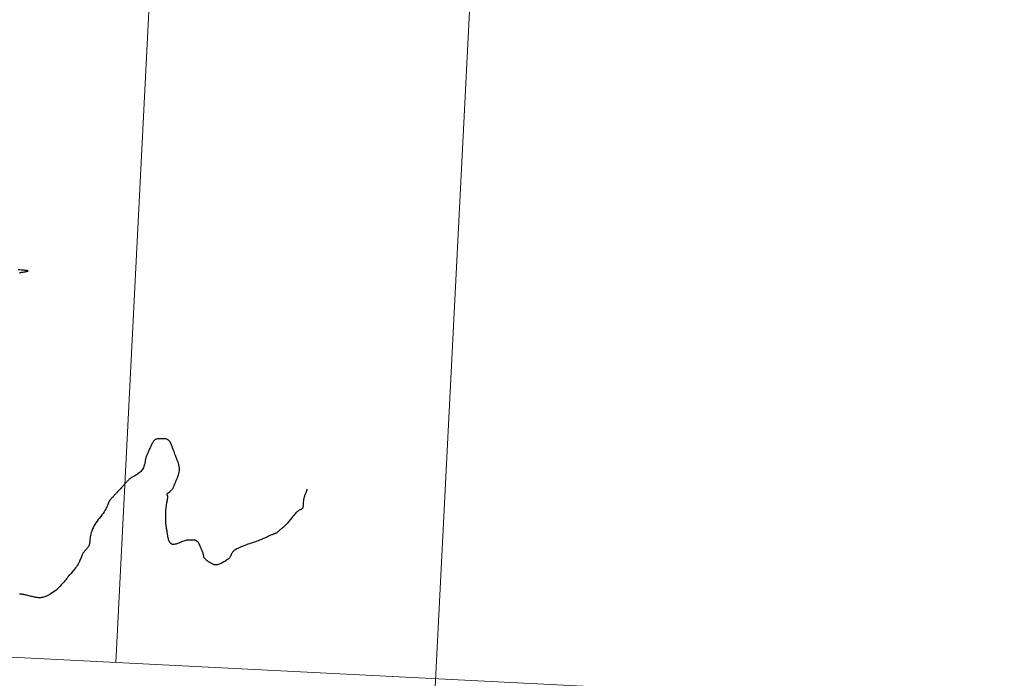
# Model space of a CAD drawing. Header units: millimetres. Extents: x 32690613 to 32693367, y 5343692 to 5344708.
# Tile 637 of 656: x 32692801 to 32692878, y 5344382 to 5344434. Entities that reach past the tile are written whole.
import ezdxf

# ---------------------------------------------------------------- set-up
doc = ezdxf.new("R2010")
doc.units = ezdxf.units.MM
doc.header["$LTSCALE"] = 20
doc.layers.get('0').update_dxf_attribs({"lineweight": 18})
doc.layers.get('Defpoints').update_dxf_attribs({"color": 11, "lineweight": 18})
doc.layers.add('02-DGM_HL_491.50', color=72, linetype='Continuous')
doc.layers.add('02-DGM_HL_492.00', color=82, linetype='Continuous')

# ---------------------------------------------------------------- blocks, each defined once
blk = doc.blocks.new('A$C78070446')
for p, q in [((4470104.683, 5343035.685), (4470092.345, 5342898.166)), ((4470129.583, 5343033.451), (4470100.946, 5342714.261)), ((4469498.77, 5342951.42), (4470248.353, 5342884.169))]:
    blk.add_line(p, q)

msp = doc.modelspace()

# ---------------------------------------------------------------- linework, layer by layer
at = {"layer": '02-DGM_HL_491.50', "elevation": 491.5, "flags": 128}
msp.add_lwpolyline([(32692823.643, 5344396.927), (32692823.643, 5344396.925), (32692823.643, 5344396.921), (32692823.643, 5344396.914), (32692823.642, 5344396.906), (32692823.642, 5344396.897), (32692823.642, 5344396.887), (32692823.641, 5344396.877), (32692823.641, 5344396.867), (32692823.64, 5344396.857), (32692823.639, 5344396.848), (32692823.638, 5344396.837), (32692823.635, 5344396.824), (32692823.63, 5344396.808), (32692823.623, 5344396.788), (32692823.613, 5344396.762), (32692823.6, 5344396.731), (32692823.584, 5344396.692), (32692823.565, 5344396.648), (32692823.544, 5344396.598), (32692823.522, 5344396.543), (32692823.499, 5344396.485), (32692823.477, 5344396.424), (32692823.456, 5344396.362), (32692823.438, 5344396.299), (32692823.421, 5344396.236), (32692823.408, 5344396.173), (32692823.396, 5344396.11), (32692823.387, 5344396.048), (32692823.38, 5344395.987), (32692823.374, 5344395.926), (32692823.37, 5344395.866), (32692823.367, 5344395.808), (32692823.366, 5344395.75), (32692823.364, 5344395.694), (32692823.361, 5344395.641), (32692823.357, 5344395.59), (32692823.349, 5344395.542), (32692823.338, 5344395.498), (32692823.321, 5344395.459), (32692823.299, 5344395.424), (32692823.27, 5344395.394), (32692823.235, 5344395.368), (32692823.195, 5344395.344), (32692823.151, 5344395.321), (32692823.104, 5344395.298), (32692823.054, 5344395.272), (32692823.002, 5344395.242), (32692822.95, 5344395.208), (32692822.898, 5344395.167), (32692822.846, 5344395.119), (32692822.793, 5344395.066), (32692822.74, 5344395.008), (32692822.686, 5344394.946), (32692822.631, 5344394.879), (32692822.574, 5344394.808), (32692822.516, 5344394.734), (32692822.455, 5344394.657), (32692822.393, 5344394.579), (32692822.329, 5344394.5), (32692822.264, 5344394.422), (32692822.199, 5344394.345), (32692822.134, 5344394.269), (32692822.068, 5344394.198), (32692822.003, 5344394.13), (32692821.939, 5344394.068), (32692821.877, 5344394.01), (32692821.816, 5344393.956), (32692821.757, 5344393.907), (32692821.7, 5344393.861), (32692821.646, 5344393.817), (32692821.595, 5344393.776), (32692821.548, 5344393.737), (32692821.504, 5344393.7), (32692821.464, 5344393.664), (32692821.427, 5344393.63), (32692821.392, 5344393.598), (32692821.359, 5344393.569), (32692821.327, 5344393.542), (32692821.296, 5344393.518), (32692821.266, 5344393.498), (32692821.235, 5344393.48), (32692821.204, 5344393.465), (32692821.171, 5344393.452), (32692821.137, 5344393.44), (32692821.102, 5344393.428), (32692821.063, 5344393.415), (32692821.022, 5344393.401), (32692820.978, 5344393.385), (32692820.93, 5344393.366), (32692820.879, 5344393.345), (32692820.824, 5344393.321), (32692820.768, 5344393.296), (32692820.709, 5344393.269), (32692820.649, 5344393.241), (32692820.589, 5344393.212), (32692820.527, 5344393.183), (32692820.466, 5344393.154), (32692820.403, 5344393.124), (32692820.339, 5344393.095), (32692820.271, 5344393.064), (32692820.2, 5344393.033), (32692820.124, 5344393.001), (32692820.042, 5344392.968), (32692819.953, 5344392.934), (32692819.857, 5344392.899), (32692819.754, 5344392.862), (32692819.645, 5344392.823), (32692819.532, 5344392.784), (32692819.414, 5344392.744), (32692819.294, 5344392.702), (32692819.171, 5344392.66), (32692819.048, 5344392.617), (32692818.925, 5344392.573), (32692818.803, 5344392.528), (32692818.684, 5344392.483), (32692818.569, 5344392.438), (32692818.459, 5344392.393), (32692818.355, 5344392.347), (32692818.259, 5344392.302), (32692818.173, 5344392.257), (32692818.096, 5344392.212), (32692818.029, 5344392.168), (32692817.971, 5344392.124), (32692817.921, 5344392.08), (32692817.878, 5344392.037), (32692817.842, 5344391.994), (32692817.812, 5344391.951), (32692817.786, 5344391.908), (32692817.764, 5344391.866), (32692817.746, 5344391.823), (32692817.728, 5344391.781), (32692817.709, 5344391.738), (32692817.689, 5344391.694), (32692817.665, 5344391.65), (32692817.635, 5344391.606), (32692817.599, 5344391.56), (32692817.556, 5344391.514), (32692817.504, 5344391.467), (32692817.447, 5344391.42), (32692817.384, 5344391.374), (32692817.318, 5344391.328), (32692817.248, 5344391.283), (32692817.175, 5344391.239), (32692817.102, 5344391.198), (32692817.029, 5344391.159), (32692816.955, 5344391.122), (32692816.883, 5344391.09), (32692816.811, 5344391.062), (32692816.741, 5344391.039), (32692816.673, 5344391.022), (32692816.606, 5344391.011), (32692816.542, 5344391.008), (32692816.481, 5344391.012), (32692816.422, 5344391.022), (32692816.365, 5344391.039), (32692816.309, 5344391.062), (32692816.253, 5344391.088), (32692816.198, 5344391.118), (32692816.142, 5344391.151), (32692816.085, 5344391.186), (32692816.027, 5344391.222), (32692815.968, 5344391.259), (32692815.91, 5344391.297), (32692815.854, 5344391.337), (32692815.801, 5344391.379), (32692815.752, 5344391.424), (32692815.709, 5344391.47), (32692815.672, 5344391.52), (32692815.642, 5344391.572), (32692815.619, 5344391.627), (32692815.6, 5344391.684), (32692815.585, 5344391.742), (32692815.572, 5344391.802), (32692815.559, 5344391.863), (32692815.545, 5344391.925), (32692815.528, 5344391.987), (32692815.509, 5344392.049), (32692815.486, 5344392.109), (32692815.461, 5344392.169), (32692815.435, 5344392.227), (32692815.408, 5344392.283), (32692815.382, 5344392.335), (32692815.358, 5344392.385), (32692815.336, 5344392.43), (32692815.317, 5344392.471), (32692815.301, 5344392.508), (32692815.286, 5344392.541), (32692815.273, 5344392.573), (32692815.26, 5344392.603), (32692815.247, 5344392.633), (32692815.233, 5344392.662), (32692815.217, 5344392.692), (32692815.199, 5344392.723), (32692815.179, 5344392.755), (32692815.155, 5344392.787), (32692815.128, 5344392.818), (32692815.098, 5344392.847), (32692815.064, 5344392.874), (32692815.026, 5344392.897), (32692814.983, 5344392.916), (32692814.937, 5344392.931), (32692814.886, 5344392.941), (32692814.832, 5344392.948), (32692814.776, 5344392.952), (32692814.717, 5344392.953), (32692814.656, 5344392.953), (32692814.594, 5344392.951), (32692814.532, 5344392.949), (32692814.469, 5344392.946), (32692814.406, 5344392.942), (32692814.34, 5344392.937), (32692814.272, 5344392.928), (32692814.2, 5344392.915), (32692814.123, 5344392.898), (32692814.041, 5344392.874), (32692813.952, 5344392.843), (32692813.856, 5344392.804), (32692813.755, 5344392.761), (32692813.652, 5344392.717), (32692813.547, 5344392.676), (32692813.445, 5344392.641), (32692813.347, 5344392.615), (32692813.255, 5344392.603), (32692813.172, 5344392.607), (32692813.1, 5344392.63), (32692813.039, 5344392.67), (32692812.986, 5344392.724), (32692812.942, 5344392.786), (32692812.906, 5344392.855), (32692812.877, 5344392.926), (32692812.853, 5344392.997), (32692812.834, 5344393.062), (32692812.819, 5344393.12), (32692812.807, 5344393.172), (32692812.798, 5344393.219), (32692812.79, 5344393.263), (32692812.784, 5344393.307), (32692812.777, 5344393.352), (32692812.771, 5344393.4), (32692812.763, 5344393.453), (32692812.753, 5344393.512), (32692812.743, 5344393.576), (32692812.731, 5344393.644), (32692812.718, 5344393.714), (32692812.706, 5344393.785), (32692812.694, 5344393.855), (32692812.683, 5344393.924), (32692812.674, 5344393.988), (32692812.666, 5344394.048), (32692812.659, 5344394.103), (32692812.654, 5344394.154), (32692812.651, 5344394.202), (32692812.648, 5344394.247), (32692812.646, 5344394.29), (32692812.645, 5344394.332), (32692812.645, 5344394.373), (32692812.645, 5344394.413), (32692812.645, 5344394.454), (32692812.645, 5344394.496), (32692812.645, 5344394.54), (32692812.645, 5344394.587), (32692812.645, 5344394.637), (32692812.645, 5344394.692), (32692812.644, 5344394.751), (32692812.643, 5344394.817), (32692812.641, 5344394.888), (32692812.64, 5344394.964), (32692812.64, 5344395.045), (32692812.642, 5344395.131), (32692812.645, 5344395.222), (32692812.651, 5344395.317), (32692812.66, 5344395.416), (32692812.672, 5344395.518), (32692812.686, 5344395.622), (32692812.703, 5344395.725), (32692812.72, 5344395.826), (32692812.737, 5344395.922), (32692812.753, 5344396.011), (32692812.767, 5344396.091), (32692812.779, 5344396.16), (32692812.787, 5344396.217), (32692812.793, 5344396.263), (32692812.795, 5344396.298), (32692812.795, 5344396.327), (32692812.792, 5344396.35), (32692812.788, 5344396.368), (32692812.782, 5344396.385), (32692812.774, 5344396.402), (32692812.766, 5344396.42), (32692812.757, 5344396.44), (32692812.749, 5344396.46), (32692812.742, 5344396.481), (32692812.736, 5344396.501), (32692812.733, 5344396.521), (32692812.734, 5344396.539), (32692812.738, 5344396.556), (32692812.746, 5344396.571), (32692812.759, 5344396.585), (32692812.776, 5344396.598), (32692812.797, 5344396.612), (32692812.822, 5344396.628), (32692812.849, 5344396.646), (32692812.88, 5344396.667), (32692812.914, 5344396.693), (32692812.95, 5344396.723), (32692812.987, 5344396.758), (32692813.026, 5344396.797), (32692813.065, 5344396.839), (32692813.103, 5344396.883), (32692813.139, 5344396.929), (32692813.174, 5344396.977), (32692813.205, 5344397.025), (32692813.233, 5344397.073), (32692813.258, 5344397.122), (32692813.281, 5344397.174), (32692813.304, 5344397.23), (32692813.328, 5344397.29), (32692813.353, 5344397.356), (32692813.382, 5344397.43), (32692813.415, 5344397.513), (32692813.453, 5344397.605), (32692813.495, 5344397.705), (32692813.537, 5344397.812), (32692813.579, 5344397.923), (32692813.618, 5344398.037), (32692813.651, 5344398.152), (32692813.677, 5344398.267), (32692813.694, 5344398.378), (32692813.7, 5344398.486), (32692813.696, 5344398.589), (32692813.684, 5344398.687), (32692813.666, 5344398.779), (32692813.644, 5344398.865), (32692813.619, 5344398.944), (32692813.594, 5344399.017), (32692813.569, 5344399.082), (32692813.547, 5344399.14), (32692813.528, 5344399.192), (32692813.51, 5344399.239), (32692813.494, 5344399.283), (32692813.478, 5344399.324), (32692813.463, 5344399.366), (32692813.447, 5344399.408), (32692813.43, 5344399.452), (32692813.412, 5344399.5), (32692813.392, 5344399.552), (32692813.372, 5344399.606), (32692813.35, 5344399.663), (32692813.328, 5344399.722), (32692813.306, 5344399.782), (32692813.283, 5344399.843), (32692813.259, 5344399.904), (32692813.236, 5344399.966), (32692813.213, 5344400.027), (32692813.19, 5344400.087), (32692813.168, 5344400.146), (32692813.147, 5344400.202), (32692813.126, 5344400.257), (32692813.107, 5344400.308), (32692813.089, 5344400.356), (32692813.072, 5344400.401), (32692813.056, 5344400.442), (32692813.041, 5344400.48), (32692813.025, 5344400.515), (32692813.009, 5344400.549), (32692812.992, 5344400.581), (32692812.973, 5344400.612), (32692812.952, 5344400.643), (32692812.929, 5344400.673), (32692812.903, 5344400.703), (32692812.874, 5344400.731), (32692812.842, 5344400.758), (32692812.807, 5344400.783), (32692812.768, 5344400.806), (32692812.726, 5344400.825), (32692812.681, 5344400.841), (32692812.631, 5344400.853), (32692812.579, 5344400.861), (32692812.523, 5344400.866), (32692812.466, 5344400.869), (32692812.406, 5344400.87), (32692812.345, 5344400.869), (32692812.283, 5344400.867), (32692812.221, 5344400.864), (32692812.159, 5344400.862), (32692812.097, 5344400.858), (32692812.036, 5344400.853), (32692811.977, 5344400.845), (32692811.92, 5344400.832), (32692811.865, 5344400.815), (32692811.814, 5344400.793), (32692811.766, 5344400.763), (32692811.723, 5344400.727), (32692811.683, 5344400.683), (32692811.646, 5344400.634), (32692811.612, 5344400.58), (32692811.58, 5344400.522), (32692811.549, 5344400.462), (32692811.52, 5344400.399), (32692811.491, 5344400.336), (32692811.462, 5344400.272), (32692811.434, 5344400.208), (32692811.405, 5344400.145), (32692811.376, 5344400.081), (32692811.347, 5344400.017), (32692811.318, 5344399.954), (32692811.29, 5344399.89), (32692811.261, 5344399.826), (32692811.232, 5344399.763), (32692811.204, 5344399.7), (32692811.177, 5344399.637), (32692811.151, 5344399.577), (32692811.127, 5344399.518), (32692811.105, 5344399.462), (32692811.086, 5344399.409), (32692811.071, 5344399.36), (32692811.058, 5344399.314), (32692811.049, 5344399.271), (32692811.042, 5344399.229), (32692811.036, 5344399.187), (32692811.029, 5344399.142), (32692811.022, 5344399.094), (32692811.013, 5344399.041), (32692811.002, 5344398.982), (32692810.987, 5344398.915), (32692810.968, 5344398.842), (32692810.944, 5344398.765), (32692810.916, 5344398.685), (32692810.883, 5344398.604), (32692810.844, 5344398.524), (32692810.799, 5344398.447), (32692810.748, 5344398.375), (32692810.69, 5344398.308), (32692810.627, 5344398.247), (32692810.56, 5344398.191), (32692810.491, 5344398.14), (32692810.421, 5344398.094), (32692810.352, 5344398.052), (32692810.285, 5344398.014), (32692810.221, 5344397.979), (32692810.162, 5344397.946), (32692810.108, 5344397.916), (32692810.058, 5344397.888), (32692810.012, 5344397.861), (32692809.969, 5344397.835), (32692809.929, 5344397.809), (32692809.891, 5344397.783), (32692809.854, 5344397.756), (32692809.82, 5344397.728), (32692809.786, 5344397.699), (32692809.754, 5344397.669), (32692809.722, 5344397.638), (32692809.691, 5344397.606), (32692809.66, 5344397.574), (32692809.63, 5344397.542), (32692809.6, 5344397.51), (32692809.57, 5344397.477), (32692809.539, 5344397.444), (32692809.508, 5344397.41), (32692809.475, 5344397.374), (32692809.44, 5344397.337), (32692809.403, 5344397.297), (32692809.363, 5344397.254), (32692809.32, 5344397.207), (32692809.273, 5344397.156), (32692809.224, 5344397.103), (32692809.172, 5344397.047), (32692809.12, 5344396.99), (32692809.068, 5344396.934), (32692809.016, 5344396.878), (32692808.967, 5344396.825), (32692808.92, 5344396.774), (32692808.877, 5344396.727), (32692808.837, 5344396.684), (32692808.8, 5344396.644), (32692808.765, 5344396.607), (32692808.732, 5344396.571), (32692808.7, 5344396.537), (32692808.67, 5344396.504), (32692808.64, 5344396.471), (32692808.61, 5344396.439), (32692808.58, 5344396.406), (32692808.55, 5344396.374), (32692808.52, 5344396.342), (32692808.49, 5344396.309), (32692808.46, 5344396.277), (32692808.43, 5344396.244), (32692808.4, 5344396.212), (32692808.37, 5344396.179), (32692808.34, 5344396.146), (32692808.31, 5344396.11), (32692808.28, 5344396.072), (32692808.25, 5344396.029), (32692808.221, 5344395.982), (32692808.192, 5344395.929), (32692808.163, 5344395.869), (32692808.134, 5344395.801), (32692808.104, 5344395.727), (32692808.071, 5344395.645), (32692808.034, 5344395.556), (32692807.992, 5344395.462), (32692807.942, 5344395.362), (32692807.884, 5344395.257), (32692807.816, 5344395.146), (32692807.737, 5344395.032), (32692807.649, 5344394.914), (32692807.555, 5344394.793), (32692807.458, 5344394.669), (32692807.36, 5344394.543), (32692807.264, 5344394.415), (32692807.173, 5344394.287), (32692807.09, 5344394.159), (32692807.017, 5344394.031), (32692806.953, 5344393.904), (32692806.899, 5344393.779), (32692806.852, 5344393.656), (32692806.814, 5344393.536), (32692806.783, 5344393.42), (32692806.758, 5344393.308), (32692806.738, 5344393.2), (32692806.724, 5344393.098), (32692806.713, 5344393.001), (32692806.704, 5344392.91), (32692806.696, 5344392.823), (32692806.687, 5344392.742), (32692806.675, 5344392.666), (32692806.66, 5344392.595), (32692806.639, 5344392.529), (32692806.613, 5344392.468), (32692806.58, 5344392.411), (32692806.544, 5344392.358), (32692806.504, 5344392.308), (32692806.462, 5344392.261), (32692806.419, 5344392.216), (32692806.376, 5344392.171), (32692806.335, 5344392.128), (32692806.297, 5344392.085), (32692806.26, 5344392.041), (32692806.226, 5344391.996), (32692806.194, 5344391.949), (32692806.163, 5344391.899), (32692806.133, 5344391.847), (32692806.105, 5344391.79), (32692806.078, 5344391.729), (32692806.051, 5344391.663), (32692806.023, 5344391.591), (32692805.994, 5344391.516), (32692805.962, 5344391.435), (32692805.926, 5344391.35), (32692805.885, 5344391.261), (32692805.838, 5344391.168), (32692805.784, 5344391.071), (32692805.721, 5344390.971), (32692805.652, 5344390.869), (32692805.58, 5344390.768), (32692805.506, 5344390.67), (32692805.432, 5344390.577), (32692805.362, 5344390.491), (32692805.297, 5344390.414), (32692805.241, 5344390.349), (32692805.194, 5344390.297), (32692805.156, 5344390.256), (32692805.125, 5344390.225), (32692805.102, 5344390.203), (32692805.084, 5344390.186), (32692805.07, 5344390.175), (32692805.06, 5344390.166), (32692805.052, 5344390.158), (32692805.045, 5344390.149), (32692805.037, 5344390.138), (32692805.026, 5344390.122), (32692805.011, 5344390.1), (32692804.991, 5344390.071), (32692804.963, 5344390.032), (32692804.926, 5344389.981), (32692804.878, 5344389.918), (32692804.817, 5344389.841), (32692804.746, 5344389.751), (32692804.665, 5344389.653), (32692804.574, 5344389.548), (32692804.477, 5344389.439), (32692804.373, 5344389.328), (32692804.265, 5344389.219), (32692804.153, 5344389.115), (32692804.039, 5344389.016), (32692803.923, 5344388.925), (32692803.808, 5344388.841), (32692803.694, 5344388.765), (32692803.581, 5344388.697), (32692803.473, 5344388.637), (32692803.368, 5344388.586), (32692803.269, 5344388.543), (32692803.177, 5344388.508), (32692803.09, 5344388.482), (32692803.009, 5344388.464), (32692802.932, 5344388.451), (32692802.86, 5344388.444), (32692802.791, 5344388.442), (32692802.725, 5344388.443), (32692802.661, 5344388.447), (32692802.599, 5344388.454), (32692802.538, 5344388.462), (32692802.477, 5344388.473), (32692802.414, 5344388.485), (32692802.349, 5344388.499), (32692802.282, 5344388.514), (32692802.211, 5344388.531), (32692802.135, 5344388.55), (32692802.054, 5344388.569), (32692801.969, 5344388.59), (32692801.882, 5344388.611), (32692801.796, 5344388.631), (32692801.711, 5344388.651), (32692801.63, 5344388.669), (32692801.555, 5344388.685), (32692801.488, 5344388.698), (32692801.429, 5344388.708), (32692801.379, 5344388.716), (32692801.336, 5344388.721), (32692801.298, 5344388.723), (32692801.265, 5344388.723), (32692801.235, 5344388.722), (32692801.206, 5344388.72)], dxfattribs=at)
at = {"layer": '02-DGM_HL_492.00', "elevation": 492, "flags": 128}
msp.add_lwpolyline([(32692801.21, 5344413.82), (32692801.232, 5344413.832), (32692801.257, 5344413.843), (32692801.286, 5344413.852), (32692801.322, 5344413.862), (32692801.367, 5344413.871), (32692801.423, 5344413.881), (32692801.49, 5344413.891), (32692801.566, 5344413.903), (32692801.644, 5344413.915), (32692801.719, 5344413.927), (32692801.786, 5344413.94), (32692801.838, 5344413.952), (32692801.872, 5344413.965), (32692801.881, 5344413.976), (32692801.861, 5344413.988), (32692801.816, 5344413.998), (32692801.748, 5344414.009), (32692801.664, 5344414.018), (32692801.565, 5344414.027), (32692801.458, 5344414.036), (32692801.345, 5344414.045), (32692801.231, 5344414.053), (32692801.12, 5344414.061)], dxfattribs=at)

# ---------------------------------------------------------------- block references
at = {"layer": 'Defpoints', "rotation": 2.237485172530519}
msp.add_blockref('A$C78070446', (28434719.524, -168960.664), dxfattribs=at)

doc.saveas('drawing.dxf')
